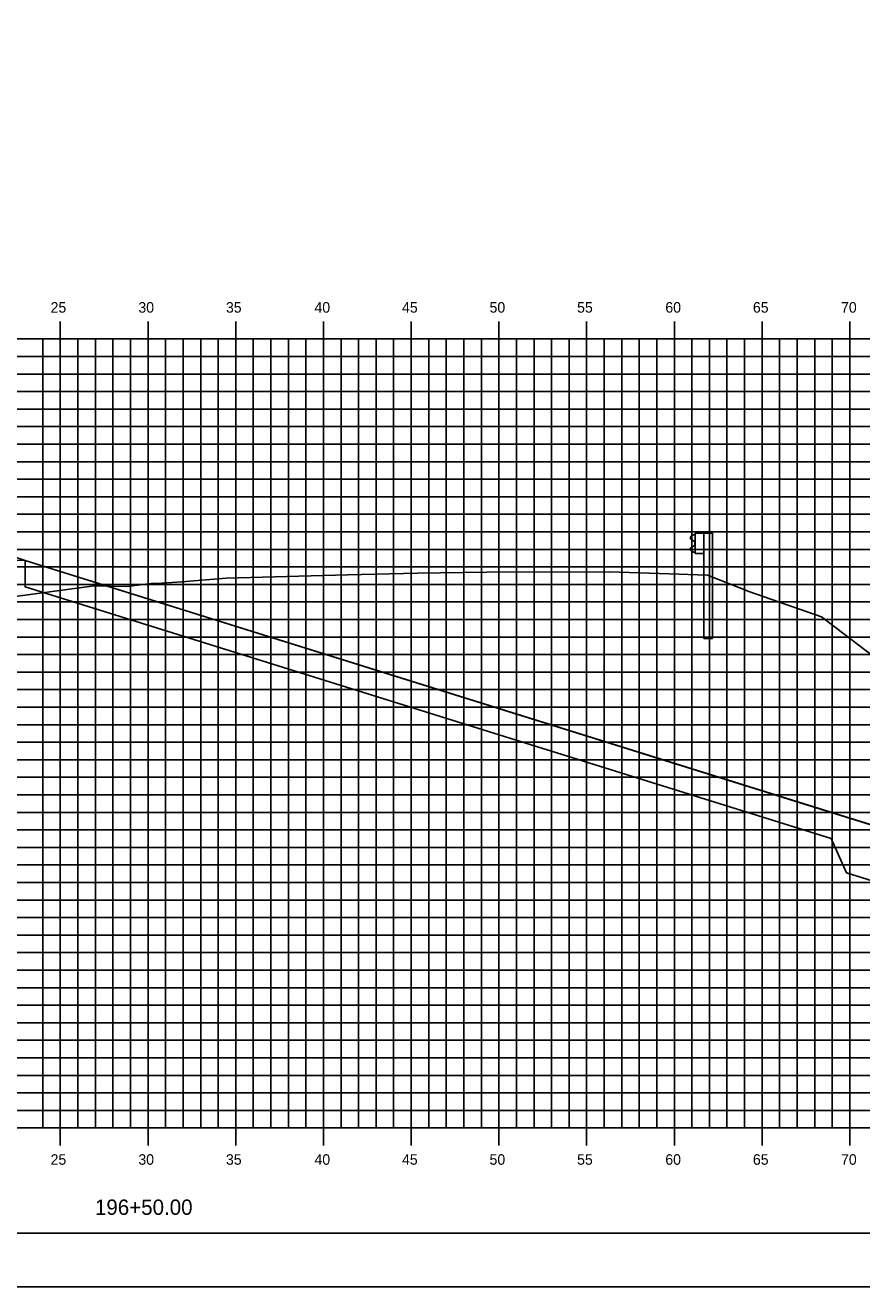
# Model space of a CAD drawing. Extents: x 850598 to 870284, y 366541 to 366651.
# Drawn here: x 863757.5 to 863805.2, y 366541.2 to 366613.1 of the extents above; entities that cross this region are included whole.
import ezdxf

# ---------------------------------------------------------------- set-up
doc = ezdxf.new("R2010")
doc.units = 0
for name, color, linetype in [('BORDER', 7, 'Continuous'), ('D_Drainage_RipRap', 7, 'Continuous'), ('D_Roadway_Centerline', 7, 'Continuous'), ('D_Roadway_SlopeLines', 7, 'Continuous'), ('D_Roadway_SubGrade', 7, 'Continuous'), ('H_V ANNOTATION', 7, 'Continuous'), ('MAJOR', 7, 'Continuous'), ('MINOR', 7, 'Continuous'), ('PLOT BOUNDARY', 7, 'Continuous'), ('S_Guardrail_Beam', 7, 'Continuous'), ('S_Roadway_Centerline', 7, 'Continuous')]:
    doc.layers.add(name, color=color, linetype=linetype)

msp = doc.modelspace()

# ---------------------------------------------------------------- linework, layer by layer
at = {"layer": 'BORDER'}
msp.add_line((863689.533, 366544.225), (863849.533, 366544.225), dxfattribs=at)
at = {"layer": 'D_Drainage_RipRap'}
msp.add_lwpolyline([(863803.479, 366568.225), (863812.816, 366565.307), (863822.678, 366562.225), (863819.678, 366559.225), (863816.678, 366559.225), (863813.678, 366561.857), (863804.341, 366564.775), (863803.479, 366566.725), (863757.533, 366581.084), (863757.533, 366582.584)], close=True, dxfattribs=at)
at = {"layer": 'D_Roadway_Centerline'}
msp.add_lwpolyline([(863694.533, 366581.846), (863713.488, 366584.972), (863716.533, 366582.734), (863716.988, 366585.182), (863717.078, 366585.184), (863717.157, 366585.138), (863717.526, 366584.751), (863717.533, 366584.584), (863723.533, 366584.944), (863734.533, 366585.274), (863745.533, 366584.944), (863749.533, 366584.704), (863751.533, 366584.584), (863757.533, 366582.584), (863803.479, 366568.225), (863812.816, 366565.307), (863822.678, 366562.225), (863826.678, 366562.225)], dxfattribs=at)
at = {"layer": 'D_Roadway_SlopeLines'}
msp.add_lwpolyline([(863757.533, 366582.584), (863822.678, 366562.225), (863822.678, 366562.225)], dxfattribs=at)
at = {"layer": 'D_Roadway_SubGrade'}
msp.add_lwpolyline([(863745.533, 366584.444), (863746.533, 366584.384), (863746.533, 366584.634), (863751.533, 366584.334), (863751.533, 366584.584), (863757.533, 366582.584), (863745.533, 366582.944)], close=True, dxfattribs=at)
at = {"layer": 'MAJOR'}
for p, q in [((863759.533, 366596.227), (863759.533, 366595.225)), ((863759.533, 366596.227), (863759.533, 366595.225)), ((863764.533, 366596.227), (863764.533, 366595.225)), ((863764.533, 366596.227), (863764.533, 366595.225)), ((863769.533, 366596.227), (863769.533, 366595.225)), ((863769.533, 366596.227), (863769.533, 366595.225)), ((863774.533, 366596.227), (863774.533, 366595.225)), ((863774.533, 366596.227), (863774.533, 366595.225)), ((863779.533, 366596.227), (863779.533, 366595.225)), ((863779.533, 366596.227), (863779.533, 366595.225)), ((863784.533, 366596.227), (863784.533, 366595.225)), ((863784.533, 366596.227), (863784.533, 366595.225)), ((863789.533, 366596.227), (863789.533, 366595.225)), ((863789.533, 366596.227), (863789.533, 366595.225)), ((863794.533, 366596.227), (863794.533, 366595.225)), ((863794.533, 366596.227), (863794.533, 366595.225)), ((863799.533, 366596.227), (863799.533, 366595.225)), ((863799.533, 366596.227), (863799.533, 366595.225)), ((863804.533, 366596.227), (863804.533, 366595.225)), ((863804.533, 366596.227), (863804.533, 366595.225)), ((863694.533, 366595.225), (863834.533, 366595.225)), ((863694.533, 366595.225), (863834.533, 366595.225)), ((863694.533, 366595.225), (863834.533, 366595.225)), ((863694.533, 366595.225), (863834.533, 366595.225)), ((863759.533, 366550.225), (863759.533, 366595.225)), ((863759.533, 366550.225), (863759.533, 366595.225)), ((863764.533, 366550.225), (863764.533, 366595.225)), ((863764.533, 366550.225), (863764.533, 366595.225)), ((863769.533, 366550.225), (863769.533, 366595.225)), ((863769.533, 366550.225), (863769.533, 366595.225)), ((863774.533, 366550.225), (863774.533, 366595.225)), ((863774.533, 366550.225), (863774.533, 366595.225)), ((863779.533, 366550.225), (863779.533, 366595.225)), ((863779.533, 366550.225), (863779.533, 366595.225)), ((863784.533, 366550.225), (863784.533, 366595.225)), ((863784.533, 366550.225), (863784.533, 366595.225)), ((863789.533, 366550.225), (863789.533, 366595.225)), ((863789.533, 366550.225), (863789.533, 366595.225)), ((863794.533, 366550.225), (863794.533, 366595.225)), ((863794.533, 366550.225), (863794.533, 366595.225)), ((863799.533, 366550.225), (863799.533, 366595.225)), ((863799.533, 366550.225), (863799.533, 366595.225)), ((863804.533, 366550.225), (863804.533, 366595.225)), ((863804.533, 366550.225), (863804.533, 366595.225)), ((863694.533, 366590.225), (863834.533, 366590.225)), ((863694.533, 366590.225), (863834.533, 366590.225)), ((863694.533, 366585.225), (863834.533, 366585.225)), ((863694.533, 366585.225), (863834.533, 366585.225)), ((863694.533, 366580.225), (863834.533, 366580.225)), ((863694.533, 366580.225), (863834.533, 366580.225)), ((863694.533, 366575.225), (863834.533, 366575.225)), ((863694.533, 366575.225), (863834.533, 366575.225)), ((863694.533, 366570.225), (863834.533, 366570.225)), ((863694.533, 366570.225), (863834.533, 366570.225)), ((863694.533, 366565.225), (863834.533, 366565.225)), ((863694.533, 366565.225), (863834.533, 366565.225)), ((863694.533, 366560.225), (863834.533, 366560.225)), ((863694.533, 366560.225), (863834.533, 366560.225)), ((863694.533, 366555.225), (863834.533, 366555.225)), ((863694.533, 366555.225), (863834.533, 366555.225)), ((863694.533, 366550.225), (863834.533, 366550.225)), ((863694.533, 366550.225), (863834.533, 366550.225)), ((863694.533, 366550.225), (863834.533, 366550.225)), ((863694.533, 366550.225), (863834.533, 366550.225)), ((863759.533, 366549.223), (863759.533, 366550.225)), ((863759.533, 366549.223), (863759.533, 366550.225)), ((863764.533, 366549.223), (863764.533, 366550.225)), ((863764.533, 366549.223), (863764.533, 366550.225)), ((863769.533, 366549.223), (863769.533, 366550.225)), ((863769.533, 366549.223), (863769.533, 366550.225)), ((863774.533, 366549.223), (863774.533, 366550.225)), ((863774.533, 366549.223), (863774.533, 366550.225)), ((863779.533, 366549.223), (863779.533, 366550.225)), ((863779.533, 366549.223), (863779.533, 366550.225)), ((863784.533, 366549.223), (863784.533, 366550.225)), ((863784.533, 366549.223), (863784.533, 366550.225)), ((863789.533, 366549.223), (863789.533, 366550.225)), ((863789.533, 366549.223), (863789.533, 366550.225)), ((863794.533, 366549.223), (863794.533, 366550.225)), ((863794.533, 366549.223), (863794.533, 366550.225)), ((863799.533, 366549.223), (863799.533, 366550.225)), ((863799.533, 366549.223), (863799.533, 366550.225)), ((863804.533, 366549.223), (863804.533, 366550.225)), ((863804.533, 366549.223), (863804.533, 366550.225))]:
    msp.add_line(p, q, dxfattribs=at)
at = {"layer": 'MINOR'}
for p, q in [((863758.533, 366550.225), (863758.533, 366595.225)), ((863758.533, 366550.225), (863758.533, 366595.225)), ((863760.533, 366550.225), (863760.533, 366595.225)), ((863760.533, 366550.225), (863760.533, 366595.225)), ((863761.533, 366550.225), (863761.533, 366595.225)), ((863761.533, 366550.225), (863761.533, 366595.225)), ((863762.533, 366550.225), (863762.533, 366595.225)), ((863762.533, 366550.225), (863762.533, 366595.225)), ((863763.533, 366550.225), (863763.533, 366595.225)), ((863763.533, 366550.225), (863763.533, 366595.225)), ((863765.533, 366550.225), (863765.533, 366595.225)), ((863765.533, 366550.225), (863765.533, 366595.225)), ((863766.533, 366550.225), (863766.533, 366595.225)), ((863766.533, 366550.225), (863766.533, 366595.225)), ((863767.533, 366550.225), (863767.533, 366595.225)), ((863767.533, 366550.225), (863767.533, 366595.225)), ((863768.533, 366550.225), (863768.533, 366595.225)), ((863768.533, 366550.225), (863768.533, 366595.225)), ((863770.533, 366550.225), (863770.533, 366595.225)), ((863770.533, 366550.225), (863770.533, 366595.225)), ((863771.533, 366550.225), (863771.533, 366595.225)), ((863771.533, 366550.225), (863771.533, 366595.225)), ((863772.533, 366550.225), (863772.533, 366595.225)), ((863772.533, 366550.225), (863772.533, 366595.225)), ((863773.533, 366550.225), (863773.533, 366595.225)), ((863773.533, 366550.225), (863773.533, 366595.225)), ((863775.533, 366550.225), (863775.533, 366595.225)), ((863775.533, 366550.225), (863775.533, 366595.225)), ((863776.533, 366550.225), (863776.533, 366595.225)), ((863776.533, 366550.225), (863776.533, 366595.225)), ((863777.533, 366550.225), (863777.533, 366595.225)), ((863777.533, 366550.225), (863777.533, 366595.225)), ((863778.533, 366550.225), (863778.533, 366595.225)), ((863778.533, 366550.225), (863778.533, 366595.225)), ((863780.533, 366550.225), (863780.533, 366595.225)), ((863780.533, 366550.225), (863780.533, 366595.225)), ((863781.533, 366550.225), (863781.533, 366595.225)), ((863781.533, 366550.225), (863781.533, 366595.225)), ((863782.533, 366550.225), (863782.533, 366595.225)), ((863782.533, 366550.225), (863782.533, 366595.225)), ((863783.533, 366550.225), (863783.533, 366595.225)), ((863783.533, 366550.225), (863783.533, 366595.225)), ((863785.533, 366550.225), (863785.533, 366595.225)), ((863785.533, 366550.225), (863785.533, 366595.225)), ((863786.533, 366550.225), (863786.533, 366595.225)), ((863786.533, 366550.225), (863786.533, 366595.225)), ((863787.533, 366550.225), (863787.533, 366595.225)), ((863787.533, 366550.225), (863787.533, 366595.225)), ((863788.533, 366550.225), (863788.533, 366595.225)), ((863788.533, 366550.225), (863788.533, 366595.225)), ((863790.533, 366550.225), (863790.533, 366595.225)), ((863790.533, 366550.225), (863790.533, 366595.225)), ((863791.533, 366550.225), (863791.533, 366595.225)), ((863791.533, 366550.225), (863791.533, 366595.225)), ((863792.533, 366550.225), (863792.533, 366595.225)), ((863792.533, 366550.225), (863792.533, 366595.225)), ((863793.533, 366550.225), (863793.533, 366595.225)), ((863793.533, 366550.225), (863793.533, 366595.225)), ((863795.533, 366550.225), (863795.533, 366595.225)), ((863795.533, 366550.225), (863795.533, 366595.225)), ((863796.533, 366550.225), (863796.533, 366595.225)), ((863796.533, 366550.225), (863796.533, 366595.225)), ((863797.533, 366550.225), (863797.533, 366595.225)), ((863797.533, 366550.225), (863797.533, 366595.225)), ((863798.533, 366550.225), (863798.533, 366595.225)), ((863798.533, 366550.225), (863798.533, 366595.225)), ((863800.533, 366550.225), (863800.533, 366595.225)), ((863800.533, 366550.225), (863800.533, 366595.225)), ((863801.533, 366550.225), (863801.533, 366595.225)), ((863801.533, 366550.225), (863801.533, 366595.225)), ((863802.533, 366550.225), (863802.533, 366595.225)), ((863802.533, 366550.225), (863802.533, 366595.225)), ((863803.533, 366550.225), (863803.533, 366595.225)), ((863803.533, 366550.225), (863803.533, 366595.225)), ((863694.533, 366594.225), (863834.533, 366594.225)), ((863694.533, 366594.225), (863834.533, 366594.225)), ((863694.533, 366593.225), (863834.533, 366593.225)), ((863694.533, 366593.225), (863834.533, 366593.225)), ((863694.533, 366592.225), (863834.533, 366592.225)), ((863694.533, 366592.225), (863834.533, 366592.225)), ((863694.533, 366591.225), (863834.533, 366591.225)), ((863694.533, 366591.225), (863834.533, 366591.225)), ((863694.533, 366589.225), (863834.533, 366589.225)), ((863694.533, 366589.225), (863834.533, 366589.225)), ((863694.533, 366588.225), (863834.533, 366588.225)), ((863694.533, 366588.225), (863834.533, 366588.225)), ((863694.533, 366587.225), (863834.533, 366587.225)), ((863694.533, 366587.225), (863834.533, 366587.225)), ((863694.533, 366586.225), (863834.533, 366586.225)), ((863694.533, 366586.225), (863834.533, 366586.225)), ((863694.533, 366584.225), (863834.533, 366584.225)), ((863694.533, 366584.225), (863834.533, 366584.225)), ((863694.533, 366583.225), (863834.533, 366583.225)), ((863694.533, 366583.225), (863834.533, 366583.225)), ((863694.533, 366582.225), (863834.533, 366582.225)), ((863694.533, 366582.225), (863834.533, 366582.225)), ((863694.533, 366581.225), (863834.533, 366581.225)), ((863694.533, 366581.225), (863834.533, 366581.225)), ((863694.533, 366579.225), (863834.533, 366579.225)), ((863694.533, 366579.225), (863834.533, 366579.225)), ((863694.533, 366578.225), (863834.533, 366578.225)), ((863694.533, 366578.225), (863834.533, 366578.225)), ((863694.533, 366577.225), (863834.533, 366577.225)), ((863694.533, 366577.225), (863834.533, 366577.225)), ((863694.533, 366576.225), (863834.533, 366576.225)), ((863694.533, 366576.225), (863834.533, 366576.225)), ((863694.533, 366574.225), (863834.533, 366574.225)), ((863694.533, 366574.225), (863834.533, 366574.225)), ((863694.533, 366573.225), (863834.533, 366573.225)), ((863694.533, 366573.225), (863834.533, 366573.225)), ((863694.533, 366572.225), (863834.533, 366572.225)), ((863694.533, 366572.225), (863834.533, 366572.225)), ((863694.533, 366571.225), (863834.533, 366571.225)), ((863694.533, 366571.225), (863834.533, 366571.225)), ((863694.533, 366569.225), (863834.533, 366569.225)), ((863694.533, 366569.225), (863834.533, 366569.225)), ((863694.533, 366568.225), (863834.533, 366568.225)), ((863694.533, 366568.225), (863834.533, 366568.225)), ((863694.533, 366567.225), (863834.533, 366567.225)), ((863694.533, 366567.225), (863834.533, 366567.225)), ((863694.533, 366566.225), (863834.533, 366566.225)), ((863694.533, 366566.225), (863834.533, 366566.225)), ((863694.533, 366564.225), (863834.533, 366564.225)), ((863694.533, 366564.225), (863834.533, 366564.225)), ((863694.533, 366563.225), (863834.533, 366563.225)), ((863694.533, 366563.225), (863834.533, 366563.225)), ((863694.533, 366562.225), (863834.533, 366562.225)), ((863694.533, 366562.225), (863834.533, 366562.225)), ((863694.533, 366561.225), (863834.533, 366561.225)), ((863694.533, 366561.225), (863834.533, 366561.225)), ((863694.533, 366559.225), (863834.533, 366559.225)), ((863694.533, 366559.225), (863834.533, 366559.225)), ((863694.533, 366558.225), (863834.533, 366558.225)), ((863694.533, 366558.225), (863834.533, 366558.225)), ((863694.533, 366557.225), (863834.533, 366557.225)), ((863694.533, 366557.225), (863834.533, 366557.225)), ((863694.533, 366556.225), (863834.533, 366556.225)), ((863694.533, 366556.225), (863834.533, 366556.225)), ((863694.533, 366554.225), (863834.533, 366554.225)), ((863694.533, 366554.225), (863834.533, 366554.225)), ((863694.533, 366553.225), (863834.533, 366553.225)), ((863694.533, 366553.225), (863834.533, 366553.225)), ((863694.533, 366552.225), (863834.533, 366552.225)), ((863694.533, 366552.225), (863834.533, 366552.225)), ((863694.533, 366551.225), (863834.533, 366551.225)), ((863694.533, 366551.225), (863834.533, 366551.225))]:
    msp.add_line(p, q, dxfattribs=at)
at = {"layer": 'PLOT BOUNDARY'}
msp.add_lwpolyline([(863681.44, 366541.166), (863851.44, 366541.166), (863851.44, 366651.166), (863681.44, 366651.166)], close=True, dxfattribs=at)
at = {"layer": 'S_Guardrail_Beam'}
for p, q in [((863795.622, 366584.052), (863795.479, 366583.952)), ((863795.721, 366584.073), (863795.639, 366584.058)), ((863795.721, 366584.146), (863796.211, 366584.146)), ((863795.721, 366582.979), (863795.721, 366584.146)), ((863796.211, 366584.146), (863796.702, 366584.146)), ((863796.211, 366584.146), (863796.211, 366582.979)), ((863796.702, 366584.146), (863796.702, 366578.146)), ((863795.479, 366583.809), (863795.674, 366583.672)), ((863795.674, 366583.453), (863795.479, 366583.316)), ((863795.708, 366583.608), (863795.708, 366583.517)), ((863795.479, 366583.173), (863795.622, 366583.073)), ((863795.639, 366583.066), (863795.721, 366583.052)), ((863796.211, 366582.979), (863795.721, 366582.979)), ((863796.211, 366578.146), (863796.211, 366582.979)), ((863796.211, 366578.146), (863796.702, 366578.146))]:
    msp.add_line(p, q, dxfattribs=at)
for centre, major_axis, start_param, end_param in [((863795.646, 366584.018), (-0.0417, 0), 4.886922, 5.323254), ((863795.529, 366583.88), (-0.0877, 0), 5.323254, 7.243116), ((863795.529, 366583.245), (-0.0877, 0), 5.323254, 7.243116), ((863795.629, 366583.608), (0.0789, 0), 0, 0.959931), ((863795.629, 366583.517), (0.0789, 0), 5.323254, 6.283185), ((863795.646, 366583.107), (-0.0417, 0), 0.959931, 1.396263)]:
    msp.add_ellipse(centre, major_axis=major_axis, ratio=0.995501, start_param=start_param, end_param=end_param, dxfattribs=at)
at = {"layer": 'S_Roadway_Centerline'}
msp.add_lwpolyline([(863756.128, 366580.415), (863761.462, 366581.153), (863763.327, 366581.115), (863764.872, 366581.295), (863765.036, 366581.282), (863766.465, 366581.363), (863768.982, 366581.588), (863775.903, 366581.764), (863779.887, 366581.874), (863783.846, 366581.92), (863790.818, 366581.947), (863794.23, 366581.825), (863796.415, 366581.754), (863798.842, 366580.811), (863802.923, 366579.373), (863811.825, 366572.587), (863820.78, 366566.425), (863827.704, 366561.495), (863831.743, 366559.325), (863833.587, 366558.302), (863834.533, 366558.067)], dxfattribs=at)

# ---------------------------------------------------------------- texts
at = {"layer": 'H_V ANNOTATION'}
for s, height, p in [('25', 0.6, (863758.979, 366596.725)), ('30', 0.6, (863763.982, 366596.725)), ('35', 0.6, (863768.974, 366596.725)), ('40', 0.6, (863774.019, 366596.725)), ('45', 0.6, (863779.011, 366596.725)), ('50', 0.6, (863783.998, 366596.725)), ('55', 0.6, (863788.99, 366596.725)), ('60', 0.6, (863794.019, 366596.725)), ('65', 0.6, (863799.011, 366596.725)), ('70', 0.6, (863804.035, 366596.725)), ('25', 0.6, (863758.979, 366548.125)), ('30', 0.6, (863763.982, 366548.125)), ('35', 0.6, (863768.974, 366548.125)), ('40', 0.6, (863774.019, 366548.125)), ('45', 0.6, (863779.011, 366548.125)), ('50', 0.6, (863783.998, 366548.125)), ('55', 0.6, (863788.99, 366548.125)), ('60', 0.6, (863794.019, 366548.125)), ('65', 0.6, (863799.011, 366548.125)), ('70', 0.6, (863804.035, 366548.125)), ('196+50.00', 0.875, (863761.506, 366545.268))]:
    msp.add_text(s, height=height, dxfattribs=at).set_placement(p)
at = {"layer": 'S_Roadway_Centerline'}
for s, p in [('C', (863779.882, 366581.874)), ('L', (863779.887, 366581.867))]:
    msp.add_text(s, height=0.0146, dxfattribs=at).set_placement(p)

doc.saveas('drawing.dxf')
